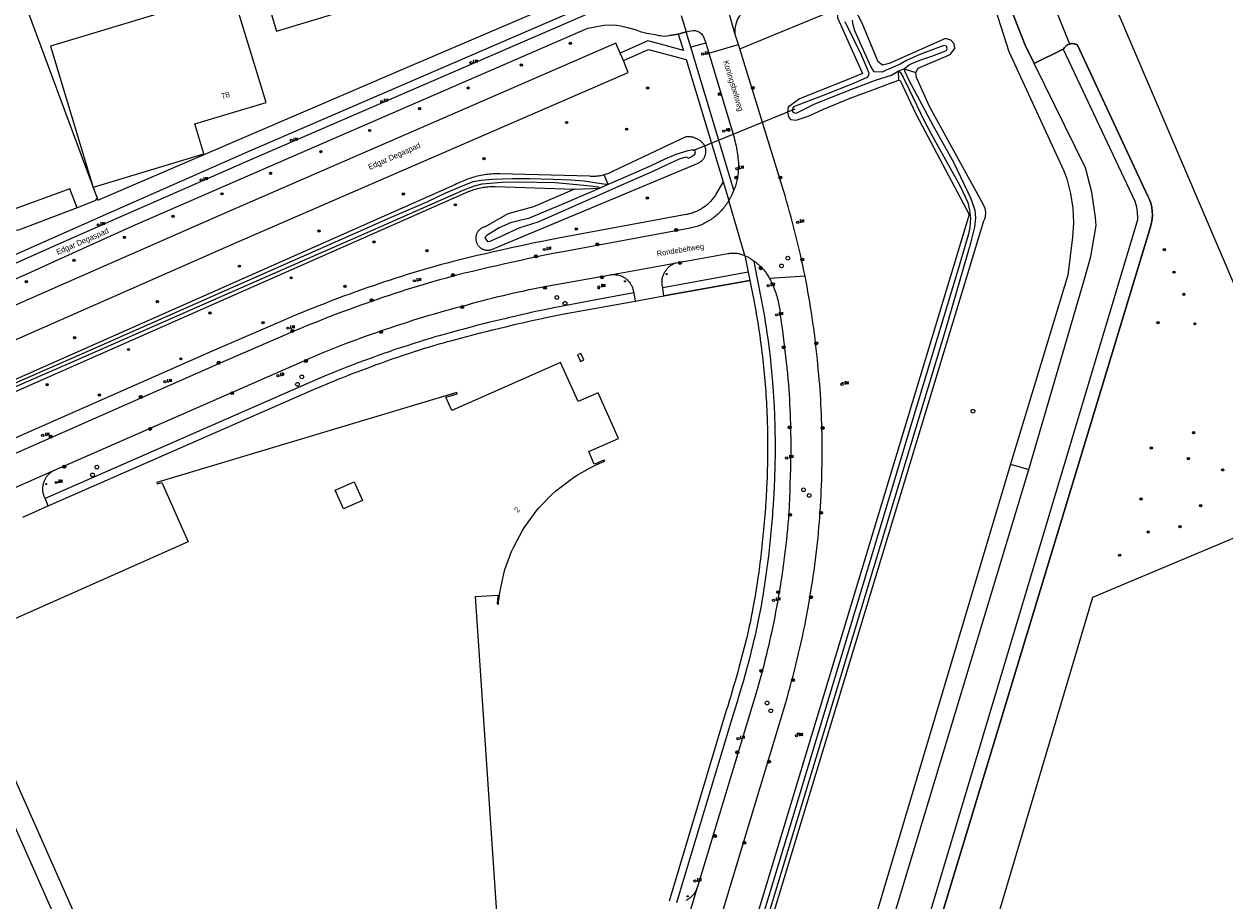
# Model space of a CAD drawing. Header units: metres. Extents: x 138165 to 154469, y 480134 to 494189.
# Tile 625 of 656: x 147363 to 147632, y 486645 to 486841. Entities that reach past the tile are written whole.
import ezdxf

# ---------------------------------------------------------------- set-up
doc = ezdxf.new("R2010")
doc.units = ezdxf.units.M
doc.header["$LTSCALE"] = 0.001
doc.header["$MEASUREMENT"] = 0
for name, color, linetype, lineweight in [('Level 5', 7, 'Continuous', 0), ('TOP-L-duiker', 7, 'Continuous', 0), ('TOP-L-terrein schutting raster hek leuning', 7, 'Continuous', 0), ('TOP-L-topo objecten punt', 7, 'Continuous', 0), ('TOP-L-topo objecten vlak', 7, 'Continuous', 0), ('TOP-T-topo huisnummering naamgeving', 7, 'Continuous', 0)]:
    doc.layers.add(name, color=color, linetype=linetype, lineweight=lineweight)
doc.styles.add('Style-INTL_ISO', font='INTL_ISO.shx')
doc.styles.add('Style-STANDARD', font='STANDARD.shx')

# ---------------------------------------------------------------- blocks, each defined once
blk = doc.blocks.new('24')
at = {"layer": 'TOP-L-topo objecten punt', "color": 7, "linetype": 'Continuous', "lineweight": 0}
for radius in [0.025, 0.0182, 0.0115, 0.005]:
    blk.add_circle((0, 0), radius, dxfattribs=at)
blk = doc.blocks.new('39')
at = {"layer": 'TOP-L-topo objecten punt', "color": 7, "linetype": 'Continuous', "lineweight": 0}
for p, q in [((0.0175, 0.0175), (-0.0175, 0.0175)), ((-0.0175, 0.0175), (-0.0175, -0.0175)), ((0.0175, 0.0175), (0.0175, -0.0175)), ((0.0175, -0.0175), (-0.0175, -0.0175))]:
    blk.add_line(p, q, dxfattribs=at)
blk.add_circle((0, 0), 0.0332, dxfattribs=at)
blk = doc.blocks.new('*U13')
at = {"layer": 'Level 5', "color": 7, "linetype": 'Continuous', "lineweight": 0}
blk.add_circle((0, 0), 0.0415, dxfattribs=at)
blk = doc.blocks.new('150')
at = {"layer": 'Level 5', "color": 7, "linetype": 'Continuous', "lineweight": 0}
blk.add_blockref('*U13', (0, 0), dxfattribs=at)
blk = doc.blocks.new('72')
at = {"layer": 'TOP-L-topo objecten punt', "color": 7, "linetype": 'Continuous', "lineweight": 0}
blk.add_circle((0, 0), 0.025, dxfattribs=at)
at = {"layer": 'TOP-L-topo objecten punt', "color": 7, "linetype": 'Continuous', "lineweight": 0, "style": 'Style-STANDARD'}
blk.add_text('BK', height=0.06, dxfattribs=at).set_placement((0.0483, 0))
blk = doc.blocks.new('121')
at = {"layer": 'TOP-L-topo objecten punt', "color": 7, "linetype": 'Continuous', "lineweight": 0}
blk.add_circle((0, 0), 0.025, dxfattribs=at)
at = {"layer": 'TOP-L-topo objecten punt', "color": 7, "linetype": 'Continuous', "lineweight": 0, "style": 'Style-STANDARD'}
blk.add_text('LD', height=0.06, dxfattribs=at).set_placement((0.0483, 0))
blk = doc.blocks.new('16')
at = {"layer": 'TOP-L-topo objecten punt', "color": 7, "linetype": 'Continuous', "lineweight": 0}
blk.add_circle((0, 0), 0.025, dxfattribs=at)
at = {"layer": 'TOP-L-topo objecten punt', "color": 7, "linetype": 'Continuous', "lineweight": 0, "style": 'Style-STANDARD'}
blk.add_text('LM', height=0.06, dxfattribs=at).set_placement((0.0483, 0))
blk = doc.blocks.new('10')
at = {"layer": 'TOP-L-topo objecten punt', "linetype": 'Continuous', "lineweight": 0}
blk.add_circle((0, 0), 0.0125, dxfattribs=at)
blk = doc.blocks.new('11')
at = {"layer": 'TOP-L-topo objecten punt', "color": 7, "linetype": 'Continuous', "lineweight": 0}
blk.add_circle((0, 0), 0.025, dxfattribs=at)
at = {"layer": 'TOP-L-topo objecten punt', "color": 7, "linetype": 'Continuous', "lineweight": 0, "style": 'Style-STANDARD'}
blk.add_text('AB', height=0.06, dxfattribs=at).set_placement((0.0483, 0))
blk = doc.blocks.new('175')
at = {"layer": 'TOP-L-topo objecten punt', "color": 7, "linetype": 'Continuous', "lineweight": 0}
blk.add_circle((0, 0), 0.025, dxfattribs=at)
at = {"layer": 'TOP-L-topo objecten punt', "color": 7, "linetype": 'Continuous', "lineweight": 0, "style": 'Style-STANDARD'}
blk.add_text('SB', height=0.06, dxfattribs=at).set_placement((0.0483, 0))

msp = doc.modelspace()

# ---------------------------------------------------------------- linework, layer by layer
at = {"layer": 'TOP-L-duiker', "flags": 128}
for points in [[(147593.51, 486845.61), (147597.17, 486836.59)], [(147535.74, 486821.91), (147512.93, 486812.65)]]:
    msp.add_lwpolyline(points, dxfattribs=at)
at = {"layer": 'TOP-L-terrein schutting raster hek leuning', "flags": 128}
for points in [[(147525.67, 486783.64), (147506.47, 486780.18)], [(147368.77, 486733.19), (147428.66, 486759.45), (147429.45, 486759.78), (147430.24, 486760.12), (147431.04, 486760.45), (147431.83, 486760.78), (147432.63, 486761.11), (147433.42, 486761.43), (147435.02, 486762.08), (147435.82, 486762.39), (147436.62, 486762.71), (147437.42, 486763.02), (147438.09, 486763.27), (147438.89, 486763.58), (147439.7, 486763.88), (147441.31, 486764.48), (147442.11, 486764.78), (147442.92, 486765.07), (147443.73, 486765.36), (147444.54, 486765.65), (147445.35, 486765.93), (147446.17, 486766.21), (147446.98, 486766.49), (147447.79, 486766.77), (147448.61, 486767.04), (147449.42, 486767.31), (147450.24, 486767.58), (147451.88, 486768.11), (147452.7, 486768.37), (147453.52, 486768.63), (147454.32, 486768.87), (147456.19, 486769.41), (147457.21, 486769.69), (147458.06, 486769.93), (147459.09, 486770.21), (147459.94, 486770.44), (147460.97, 486770.72), (147462.68, 486771.17), (147463.71, 486771.44), (147465.42, 486771.88), (147467.31, 486772.36), (147468.17, 486772.57), (147469.2, 486772.82), (147470.06, 486773.03), (147471.09, 486773.28), (147472.98, 486773.73), (147474.02, 486773.97), (147474.88, 486774.17), (147476.61, 486774.56), (147477.64, 486774.79), (147478.51, 486774.98), (147480.41, 486775.39), (147482.32, 486775.79), (147484.13, 486776.17), (147500.03, 486778.99)]]:
    msp.add_lwpolyline(points, dxfattribs=at)
at = {"layer": 'TOP-L-topo objecten vlak', "flags": 128}
for points in [[(147375.26, 486799.9), (147373.63, 486804.14), (147361.42, 486799.62), (147347.25, 486838.23), (147334.64, 486872.52), (147319.82, 486913.46), (147316.46, 486922.28), (147290.48, 486992.7), (147274.26, 487037.04), (147257.46, 487080.65), (147250.4, 487082.43)], [(147375.26, 486799.9), (147362.11, 486794.85), (147358.7, 486794.51), (147356.42, 486799.47), (147331.51, 486866.75), (147313.66, 486915.41), (147291.13, 486974.49), (147268.67, 487034.32), (147266.81, 487039.03)], [(147305.67, 487000.01), (147333.83, 486924.59), (147354.06, 486871.03), (147379.71, 486802.01)], [(147776.98, 486830.03), (147745.88, 486903.18), (147607.51, 486844.6), (147638.45, 486772.17), (147776.98, 486830.03)], [(147430.56, 486859.99), (147415.07, 486855.29), (147419.86, 486839.41), (147455.99, 486850.34), (147457.06, 486846.87), (147464.55, 486849.13), (147463.5, 486852.61), (147484.15, 486858.84), (147479.43, 486874.49), (147484.47, 486876.02), (147484.39, 486876.29)], [(147589.28, 486832.13), (147587.24, 486836.29), (147582.35, 486848.89), (147580.21, 486859.31), (147579.79, 486861.36), (147579.17, 486864.39), (147579.27, 486867.09)], [(147504.71, 486855.23), (147505.61, 486852.27), (147413.3, 486812.29), (147382.86, 486798.9), (147357.58, 486787.73)], [(147379.71, 486802.01), (147379.88, 486801.56), (147448.08, 486830.86), (147496.76, 486851.77), (147504.71, 486855.23)], [(147575.99, 486857.31), (147578.06, 486853.77), (147579.36, 486848.16), (147583.63, 486834.86), (147595.91, 486808.15), (147596.54, 486806.34), (147597.38, 486803.11), (147597.88, 486799.81), (147598.03, 486796.48), (147597.87, 486793.33), (147596.82, 486784.77), (147584, 486742.54)], [(147522.43, 486838.66), (147518.46, 486852.68)], [(147378.82, 486804.45), (147379.16, 486804.55), (147403.58, 486811.95), (147401.55, 486818.65), (147417.49, 486823.47), (147409.95, 486848.35), (147369.26, 486836.03), (147377.28, 486809.54), (147378.82, 486804.45)], [(147582.35, 486848.89), (147587.24, 486836.29), (147589.28, 486832.13), (147595.79, 486835.33), (147595.9, 486835.53), (147596.03, 486835.72), (147596.18, 486835.9), (147596.35, 486836.06), (147596.53, 486836.21), (147596.73, 486836.33), (147596.94, 486836.43), (147597.16, 486836.51), (147597.38, 486836.57), (147597.62, 486836.6), (147597.85, 486836.61), (147598.08, 486836.59), (147598.31, 486836.55), (147598.54, 486836.49), (147598.75, 486836.4), (147598.96, 486836.29), (147614.66, 486802.5), (147615.05, 486801.71), (147615.35, 486800.88), (147615.57, 486800.02), (147615.69, 486799.15), (147615.72, 486798.26), (147615.66, 486797.38), (147615.51, 486796.51), (147615.27, 486795.66), (147615.25, 486795.61), (147483.7, 486361.69)], [(147522.43, 486838.66), (147522.38, 486839.89), (147522.64, 486841.03), (147523.03, 486842.18), (147523.36, 486842.7), (147523.68, 486843.25), (147524.2, 486843.78), (147525.08, 486844.27), (147533.06, 486847.58)], [(147359.94, 486786.79), (147369.17, 486790.9), (147383.71, 486797.36), (147413.97, 486810.64), (147492.64, 486844.72)], [(147523.42, 486835.47), (147546.65, 486844.96)], [(147546.65, 486844.96), (147545.32, 486843.78), (147545.32, 486842.37), (147550.88, 486829.91), (147546.73, 486828.19), (147536.78, 486824.27), (147534.28, 486822.4), (147534.1, 486821.3), (147534.3, 486820.2), (147534.77, 486819.61), (147536.05, 486819.51), (147538.98, 486820.48), (147542.15, 486821.91), (147548.12, 486824.38), (147553.18, 486826.24), (147556.92, 486827.7), (147559.01, 486828.43)], [(147562.79, 486830.15), (147563.34, 486831.09), (147570.47, 486834.15), (147571.49, 486835.48), (147571.41, 486836.57), (147570.63, 486837.36), (147569.45, 486837.75), (147556.84, 486832.19), (147555.35, 486831.79), (147554.41, 486832.5), (147550.8, 486841.2), (147549.16, 486844.33), (147547.98, 486844.96), (147546.65, 486844.96)], [(147510.33, 486842.89), (147511.47, 486839.24)], [(147560.19, 486830.96), (147561.38, 486831.97), (147563.72, 486832.87), (147566.38, 486833.8), (147568.56, 486834.62), (147569.63, 486835.04), (147569.82, 486835.49), (147569.67, 486836.02), (147569.17, 486836.2), (147568.44, 486835.96), (147563.72, 486834.19), (147560.73, 486832.85), (147559.29, 486832.01), (147556.2, 486830.67), (147555.29, 486830.23), (147553.52, 486830.27), (147552.71, 486831.51), (147549.15, 486839.49), (147548.76, 486840.81), (147548.64, 486841.87)], [(147356.94, 486781.97), (147359.29, 486783.01), (147364.21, 486785.21), (147370.26, 486787.94), (147387.57, 486795.74), (147426.58, 486812.77), (147489.44, 486840.09), (147491.5, 486840.45), (147493.1, 486840.71), (147494.73, 486840.81), (147495.87, 486840.74), (147496.85, 486840.61), (147498.29, 486840.22), (147500.02, 486839.73), (147501.19, 486839.34), (147502.63, 486838.98), (147504.49, 486838.62), (147505.43, 486838.42), (147505.61, 486838.4), (147506.64, 486838.29), (147507.69, 486838.39)], [(147507.69, 486838.39), (147509.68, 486838.72), (147511.47, 486839.24)], [(147511.47, 486839.24), (147509.68, 486838.72)], [(147511.47, 486839.24), (147512.02, 486839.42), (147512.52, 486839.5), (147512.98, 486839.56), (147513.43, 486839.53), (147513.9, 486839.4), (147514.44, 486839.17), (147514.84, 486838.81), (147515.2, 486838.39), (147515.46, 486837.74), (147515.83, 486836.71)], [(147512.49, 486835.83), (147511.47, 486839.24)], [(147546.93, 486841.58), (147549.1, 486837.14), (147550.55, 486834.09), (147552.28, 486830.04), (147552.23, 486829.45), (147551.87, 486829.03), (147548.88, 486827.72), (147542.11, 486824.99), (147535.42, 486822.49), (147535.24, 486821.96), (147535.26, 486821.37), (147535.65, 486821.13), (147536.08, 486821.08), (147540.04, 486823.07), (147543.92, 486824.62), (147548.9, 486826.59), (147553.78, 486828.41), (147557.39, 486829.53), (147558.93, 486830.55)], [(147496.69, 486834.47), (147495.71, 486836.69), (147408.14, 486798.6), (147372.16, 486782.79), (147358.93, 486776.98)], [(147483.7, 486361.69), (147615.25, 486795.61), (147615.27, 486795.66), (147615.51, 486796.51), (147615.66, 486797.38), (147615.72, 486798.26), (147615.69, 486799.15), (147615.57, 486800.02), (147615.35, 486800.88), (147615.05, 486801.71), (147614.66, 486802.5), (147598.96, 486836.29), (147598.75, 486836.4), (147598.54, 486836.49), (147598.31, 486836.55), (147598.08, 486836.59), (147597.85, 486836.61), (147597.62, 486836.6), (147597.38, 486836.57), (147597.16, 486836.51), (147596.94, 486836.43), (147596.73, 486836.33), (147596.53, 486836.21), (147596.35, 486836.06), (147596.18, 486835.9), (147596.03, 486835.72), (147595.9, 486835.53), (147595.79, 486835.33)], [(147509.68, 486838.72), (147509.82, 486838.28), (147510.82, 486835.09), (147505.67, 486836.47), (147502.89, 486837.21), (147496.69, 486834.47)], [(147509.68, 486838.72), (147507.69, 486838.39)], [(147515.83, 486836.71), (147512.49, 486835.83)], [(147515.83, 486836.71), (147516.51, 486834.44)], [(147516.51, 486834.44), (147523.12, 486836.43)], [(147523.12, 486836.43), (147522.43, 486838.66)], [(147523.42, 486835.47), (147523.12, 486836.43)], [(147595.79, 486835.33), (147611.79, 486801.33), (147612.12, 486800.11), (147612.32, 486798.85), (147612.39, 486797.59), (147612.38, 486797.19), (147478.61, 486350.57), (147480.21, 486350.2)], [(147497.43, 486832.85), (147496.69, 486834.47)], [(147497.43, 486832.85), (147503.05, 486835.32), (147511.46, 486833.08), (147519.73, 486805.68)], [(147522.11, 486803.83), (147512.49, 486835.83)], [(147516.51, 486834.44), (147522.17, 486815.58), (147522.29, 486815.11), (147522.39, 486814.65), (147522.49, 486814.19), (147522.59, 486813.72), (147522.68, 486813.26), (147522.76, 486812.79), (147522.83, 486812.32), (147522.9, 486811.85), (147522.97, 486811.38), (147523.02, 486810.91), (147523.07, 486810.43), (147523.12, 486809.96), (147523.15, 486809.49), (147523.15, 486809.17), (147523.15, 486808.85), (147523.13, 486808.52), (147523.11, 486808.2), (147523.09, 486807.88), (147523.05, 486807.56), (147523.01, 486807.24), (147522.96, 486806.93), (147522.91, 486806.61), (147522.85, 486806.29), (147522.78, 486805.98), (147522.7, 486805.67), (147522.62, 486805.35), (147522.53, 486805.04), (147522.44, 486804.74), (147522.33, 486804.43), (147522.23, 486804.13), (147522.11, 486803.83)], [(147538.02, 486784.57), (147537.78, 486785.78), (147537.52, 486786.99), (147537.26, 486788.2), (147536.99, 486789.4), (147536.71, 486790.61), (147536.43, 486791.81), (147536.14, 486793.01), (147535.84, 486794.21), (147535.54, 486795.4), (147535.23, 486796.6), (147534.9, 486797.79), (147534.58, 486798.98), (147534.24, 486800.17), (147533.9, 486801.36), (147533.55, 486802.54), (147533.2, 486803.72), (147532.83, 486804.91), (147523.42, 486835.47)], [(147595.79, 486835.33), (147589.28, 486832.13)], [(147317.64, 486751.07), (147324.95, 486754.31), (147411.01, 486792.18), (147498.5, 486830.18), (147497.43, 486832.85)], [(147493.69, 486522.37), (147549.55, 486706.6), (147569.47, 486772.41), (147575.21, 486792.27), (147576.01, 486795.52), (147576.24, 486797.61), (147576.07, 486799.29), (147575.15, 486801.88), (147571.29, 486810.02), (147566.77, 486818.11), (147561.27, 486828.51), (147560.4, 486830.29), (147560.19, 486830.96)], [(147558.93, 486830.55), (147560.19, 486830.96)], [(147560.19, 486830.96), (147562.79, 486830.15)], [(147588.08, 486741.35), (147600.48, 486783.72), (147601.92, 486789.01), (147603.12, 486795.93), (147602.98, 486797.71), (147602.15, 486803.34), (147600.73, 486808.84), (147589.28, 486832.13)], [(147401.92, 486216.66), (147578.02, 486796.94), (147578.09, 486797.08), (147578.24, 486797.43), (147578.35, 486797.79), (147578.42, 486798.16), (147578.46, 486798.53), (147578.45, 486798.91), (147578.41, 486799.28), (147578.32, 486799.65), (147578.2, 486800.01), (147578.04, 486800.35), (147577.85, 486800.67), (147565.83, 486822.51), (147562.95, 486829.05), (147562.79, 486830.15)], [(147559.01, 486828.43), (147559.27, 486828.35), (147562.78, 486820.9), (147574.73, 486798.34), (147460.07, 486419.42)], [(147558.93, 486830.55), (147559.28, 486830.24), (147560, 486829.12), (147561.21, 486826.47), (147564.74, 486819.21), (147567.23, 486814.65), (147572.61, 486804.87), (147574.44, 486801.04), (147574.81, 486799.34), (147575.02, 486797.53), (147574.89, 486795.5), (147574.52, 486793.77), (147572.25, 486786.17), (147561.93, 486751.88), (147554.34, 486726.62), (147535.99, 486665.86), (147521.13, 486616.93)], [(147559.01, 486828.43), (147558.93, 486830.55)], [(147486.5, 486804.04), (147477.31, 486800.12), (147471.55, 486798.54), (147466.5, 486795.63), (147466.36, 486795.6), (147466.23, 486795.56), (147466.09, 486795.51), (147465.96, 486795.46), (147465.83, 486795.39), (147465.7, 486795.32), (147465.58, 486795.25), (147465.46, 486795.16), (147465.35, 486795.08), (147465.24, 486794.98), (147465.14, 486794.88), (147465.04, 486794.77), (147464.95, 486794.66), (147464.87, 486794.55), (147464.79, 486794.43), (147464.72, 486794.3), (147464.65, 486794.17), (147464.59, 486794.04), (147464.54, 486793.91), (147464.5, 486793.77), (147464.46, 486793.63), (147464.43, 486793.49), (147464.41, 486793.35), (147464.4, 486793.21), (147464.4, 486793.06), (147464.4, 486792.92), (147464.41, 486792.78), (147464.43, 486792.64), (147464.45, 486792.49), (147464.48, 486792.35), (147464.53, 486792.22), (147464.58, 486792.08), (147464.63, 486791.95), (147464.69, 486791.82), (147464.76, 486791.69), (147464.84, 486791.57), (147464.92, 486791.46), (147465.01, 486791.34), (147465.11, 486791.23), (147465.2, 486791.13), (147465.31, 486791.03), (147465.42, 486790.94), (147465.54, 486790.86), (147465.66, 486790.78), (147465.78, 486790.71), (147465.91, 486790.64), (147466.04, 486790.59), (147466.18, 486790.54), (147466.31, 486790.49), (147466.45, 486790.46), (147466.59, 486790.43), (147466.74, 486790.41), (147466.88, 486790.4), (147467.02, 486790.39), (147467.17, 486790.39), (147467.31, 486790.4), (147467.45, 486790.42), (147467.59, 486790.45), (147467.73, 486790.48), (147514.11, 486809.88), (147514.25, 486809.94), (147514.38, 486810.01), (147514.51, 486810.08), (147514.63, 486810.16), (147514.75, 486810.25), (147514.86, 486810.34), (147514.97, 486810.44), (147515.08, 486810.55), (147515.18, 486810.66), (147515.27, 486810.77), (147515.36, 486810.89), (147515.44, 486811.02), (147515.51, 486811.15), (147515.58, 486811.28), (147515.64, 486811.41), (147515.69, 486811.55), (147515.74, 486811.69), (147515.77, 486811.84), (147515.8, 486811.98), (147515.83, 486812.12), (147515.84, 486812.27), (147515.85, 486812.42), (147515.85, 486812.57), (147515.85, 486812.72), (147515.83, 486812.86), (147515.81, 486813.01), (147515.78, 486813.15), (147515.74, 486813.3), (147515.69, 486813.44), (147515.64, 486813.58), (147515.58, 486813.71), (147515.52, 486813.84), (147515.44, 486813.97), (147515.34, 486814.11), (147515.22, 486814.25), (147515.11, 486814.39), (147514.98, 486814.52), (147514.85, 486814.64), (147514.72, 486814.76), (147514.58, 486814.87), (147514.44, 486814.98), (147514.29, 486815.08), (147514.14, 486815.17), (147513.98, 486815.26), (147513.82, 486815.34), (147513.66, 486815.41), (147513.49, 486815.48), (147513.33, 486815.54), (147513.15, 486815.6), (147512.98, 486815.64), (147512.81, 486815.68), (147512.63, 486815.71), (147512.45, 486815.74), (147512.28, 486815.76), (147512.1, 486815.77), (147511.92, 486815.77), (147511.74, 486815.76), (147511.56, 486815.75), (147511.39, 486815.73), (147494.94, 486807.99), (147494.72, 486807.87), (147494.5, 486807.76), (147494.28, 486807.65), (147494.05, 486807.55), (147493.82, 486807.46), (147493.58, 486807.38), (147493.35, 486807.3), (147493.11, 486807.22)], [(147492.11, 486804.25), (147490.83, 486803.64), (147487.85, 486802.38), (147483.51, 486800.54), (147480.08, 486799.12), (147476.18, 486797.51), (147474.57, 486797.09), (147472.17, 486796.51), (147469.61, 486795.39), (147466.85, 486793.69), (147466.44, 486793.25), (147466.63, 486792.83), (147466.99, 486792.36), (147467.63, 486792.44), (147468.94, 486793), (147470.61, 486793.78), (147474.07, 486795.36), (147478.33, 486796.76), (147482.09, 486798.37), (147493.52, 486803.45), (147497.03, 486805.02), (147504.1, 486808.09), (147507.07, 486809.48), (147509.97, 486810.84), (147511.44, 486811.31), (147511.96, 486811.01), (147512.71, 486811.35), (147513.36, 486811.9), (147513.52, 486812.36), (147513.38, 486812.8), (147512.9, 486812.86), (147511.85, 486812.62), (147509.13, 486811.77), (147506.7, 486810.73), (147503.21, 486809.1), (147497.97, 486806.81), (147494.01, 486805.06)], [(147493.11, 486807.22), (147492.87, 486807.16), (147492.62, 486807.1), (147492.38, 486807.05), (147492.14, 486807.01), (147491.89, 486806.97), (147491.64, 486806.94), (147491.39, 486806.92), (147491.14, 486806.9), (147490.9, 486806.9), (147490.65, 486806.89), (147490.4, 486806.9), (147490.15, 486806.91), (147489.9, 486806.93), (147469.8, 486807.48), (147469.41, 486807.48), (147469.02, 486807.47), (147468.63, 486807.46), (147468.25, 486807.44), (147467.86, 486807.41), (147467.47, 486807.38), (147467.09, 486807.34), (147466.7, 486807.29), (147466.32, 486807.23), (147465.94, 486807.17), (147465.56, 486807.09), (147465.18, 486807.02), (147464.8, 486806.93), (147464.42, 486806.84), (147464.05, 486806.74), (147463.68, 486806.64), (147463.3, 486806.53), (147462.94, 486806.41), (147462.57, 486806.28), (147462.21, 486806.15), (147461.85, 486806.01), (147461.49, 486805.86), (147461.13, 486805.71), (147460.78, 486805.55), (147460.43, 486805.38), (147460.08, 486805.21), (147459.74, 486805.03), (147339.35, 486751.71)], [(147494.01, 486805.06), (147493.11, 486807.22)], [(147519.73, 486805.68), (147518.11, 486802.9), (147517.98, 486802.7), (147517.85, 486802.5), (147517.71, 486802.3), (147517.58, 486802.11), (147517.43, 486801.93), (147517.29, 486801.74), (147517.13, 486801.56), (147516.98, 486801.38), (147516.81, 486801.21), (147516.65, 486801.04), (147516.48, 486800.88), (147516.3, 486800.72), (147516.12, 486800.56), (147515.94, 486800.41), (147515.76, 486800.26), (147515.57, 486800.11), (147515.38, 486799.98), (147515.18, 486799.85), (147514.98, 486799.71), (147514.78, 486799.59), (147514.58, 486799.47), (147514.36, 486799.36), (147514.15, 486799.25), (147513.95, 486799.15), (147513.73, 486799.05), (147513.51, 486798.96), (147513.29, 486798.87), (147513.07, 486798.79), (147512.84, 486798.71), (147512.61, 486798.64), (147512.39, 486798.58), (147512.16, 486798.52), (147511.92, 486798.46), (147511.7, 486798.41), (147511.42, 486798.37), (147482.89, 486793.1), (147481.06, 486792.74), (147479.24, 486792.37), (147477.42, 486792), (147475.6, 486791.62), (147473.79, 486791.23), (147471.98, 486790.83), (147470.17, 486790.43), (147468.36, 486790.02), (147466.55, 486789.6), (147464.74, 486789.18), (147462.94, 486788.74), (147461.13, 486788.31), (147459.31, 486787.85), (147458.01, 486787.51), (147456.72, 486787.16), (147455.44, 486786.8), (147454.17, 486786.44), (147452.89, 486786.07), (147451.61, 486785.69), (147450.34, 486785.31), (147449.07, 486784.92), (147447.8, 486784.52), (147446.54, 486784.12), (147445.27, 486783.71), (147444.01, 486783.29), (147442.75, 486782.87), (147441.49, 486782.44), (147440.24, 486782.01), (147438.99, 486781.57), (147437.6, 486781.07), (147436.22, 486780.57), (147434.83, 486780.07), (147433.45, 486779.55), (147432.07, 486779.03), (147430.7, 486778.5), (147429.32, 486777.97), (147427.95, 486777.42), (147426.58, 486776.88), (147425.22, 486776.32), (147423.86, 486775.76), (147422.5, 486775.19), (147421.14, 486774.61), (147405.43, 486767.8), (147345.07, 486741.2)], [(147494.01, 486805.06), (147493.58, 486805.11), (147491.48, 486805.4), (147488.67, 486805.83), (147485.63, 486806.07), (147481.67, 486806.17), (147476.44, 486806.33), (147472.59, 486806.32), (147468.1, 486806.2), (147465.62, 486805.97), (147463.72, 486805.65), (147461.32, 486804.71), (147457.66, 486803.16), (147453.58, 486801.22), (147444.72, 486797.4), (147439.22, 486794.95), (147408.13, 486781.24), (147379.92, 486768.76), (147347.21, 486754.45)], [(147348.43, 486754.19), (147373.7, 486765.2), (147392.01, 486773.26), (147409.45, 486780.9), (147437.58, 486793.2), (147456.54, 486801.56), (147461.57, 486803.85), (147464.13, 486804.78), (147465.83, 486805.2), (147470.28, 486805.59), (147474.03, 486805.66), (147482.18, 486805.56), (147485.41, 486805.27), (147490.03, 486804.82), (147491.79, 486804.57), (147492.11, 486804.25)], [(147349.23, 486753.43), (147462.74, 486803.5), (147463.04, 486803.62), (147463.34, 486803.74), (147463.64, 486803.85), (147463.95, 486803.95), (147464.26, 486804.05), (147464.57, 486804.14), (147464.88, 486804.22), (147465.19, 486804.29), (147465.51, 486804.36), (147465.83, 486804.42), (147466.15, 486804.47), (147466.47, 486804.52), (147466.79, 486804.56), (147467.11, 486804.59), (147467.43, 486804.61), (147467.76, 486804.63), (147468.08, 486804.64), (147468.4, 486804.64), (147468.73, 486804.64), (147486.5, 486804.04)], [(147486.5, 486804.04), (147492.11, 486804.25)], [(147494.01, 486805.06), (147492.11, 486804.25)], [(147519.73, 486805.68), (147520.99, 486801.53)], [(147520.99, 486801.53), (147520.83, 486801.26), (147520.66, 486800.99), (147520.49, 486800.73), (147520.31, 486800.47), (147520.12, 486800.21), (147519.93, 486799.96), (147519.74, 486799.72), (147519.53, 486799.48), (147519.32, 486799.24), (147519.11, 486799.01), (147518.89, 486798.79), (147518.66, 486798.57), (147518.43, 486798.35), (147518.19, 486798.15), (147517.95, 486797.94), (147517.7, 486797.75), (147517.45, 486797.56), (147517.2, 486797.37), (147516.94, 486797.2), (147516.67, 486797.03), (147516.4, 486796.86), (147516.13, 486796.7), (147515.86, 486796.55), (147515.58, 486796.41), (147515.29, 486796.27), (147515, 486796.14), (147514.71, 486796.02), (147514.42, 486795.9), (147514.12, 486795.79), (147513.83, 486795.69), (147513.53, 486795.6), (147513.22, 486795.51), (147512.92, 486795.43), (147512.61, 486795.36), (147512.3, 486795.3), (147511.99, 486795.24), (147483.49, 486789.98), (147481.68, 486789.62), (147479.87, 486789.26), (147478.07, 486788.89), (147476.26, 486788.51), (147474.46, 486788.12), (147472.66, 486787.73), (147470.86, 486787.33), (147469.07, 486786.92), (147467.27, 486786.51), (147465.48, 486786.09), (147463.68, 486785.66), (147461.89, 486785.22), (147460.1, 486784.78), (147458.83, 486784.44), (147457.57, 486784.09), (147456.3, 486783.74), (147455.04, 486783.38), (147453.78, 486783.02), (147452.52, 486782.65), (147451.27, 486782.27), (147450.01, 486781.88), (147448.76, 486781.49), (147447.51, 486781.09), (147446.26, 486780.69), (147445.01, 486780.28), (147443.77, 486779.86), (147442.53, 486779.44), (147441.29, 486779.01), (147440.05, 486778.57), (147438.67, 486778.08), (147437.3, 486777.59), (147435.93, 486777.08), (147434.57, 486776.58), (147433.2, 486776.06), (147431.84, 486775.54), (147430.48, 486775.01), (147429.13, 486774.47), (147427.77, 486773.93), (147426.42, 486773.38), (147425.08, 486772.83), (147423.73, 486772.26), (147422.39, 486771.69), (147406.71, 486764.89), (147346.36, 486738.29)], [(147379.71, 486802.01), (147379.2, 486801.41), (147375.26, 486799.9)], [(147522.11, 486803.83), (147521.97, 486803.49), (147521.82, 486803.16), (147521.67, 486802.83), (147521.5, 486802.5), (147521.34, 486802.17), (147521.17, 486801.85), (147520.99, 486801.53)], [(147524.58, 486789.18), (147520.99, 486801.53)], [(147509.3, 486787.59), (147520.77, 486789.65), (147520.99, 486789.68), (147521.22, 486789.71), (147521.44, 486789.73), (147521.67, 486789.74), (147521.9, 486789.75), (147522.12, 486789.74), (147522.35, 486789.74), (147522.57, 486789.72), (147522.8, 486789.7), (147523.02, 486789.67), (147523.25, 486789.63), (147523.47, 486789.59), (147523.7, 486789.52), (147523.92, 486789.45), (147524.14, 486789.36), (147524.36, 486789.28), (147524.58, 486789.18)], [(147509.39, 486644.45), (147521.74, 486685.61), (147522.52, 486688.26), (147522.75, 486688.95), (147522.97, 486689.64), (147523.18, 486690.33), (147523.61, 486691.71), (147523.85, 486692.52), (147524.05, 486693.22), (147524.26, 486693.91), (147524.65, 486695.3), (147525.04, 486696.7), (147525.25, 486697.51), (147525.44, 486698.21), (147525.62, 486698.91), (147525.8, 486699.61), (147525.98, 486700.32), (147526.15, 486701.02), (147526.35, 486701.84), (147526.52, 486702.54), (147526.68, 486703.25), (147526.84, 486703.95), (147527, 486704.66), (147527.16, 486705.37), (147527.31, 486706.07), (147527.46, 486706.78), (147527.64, 486707.61), (147527.78, 486708.32), (147527.92, 486709.03), (147528.06, 486709.74), (147528.2, 486710.45), (147528.34, 486711.22), (147528.45, 486711.88), (147528.58, 486712.67), (147528.71, 486713.47), (147528.84, 486714.26), (147528.96, 486715.06), (147529.19, 486716.65), (147529.29, 486717.31), (147529.4, 486718.11), (147529.51, 486718.91), (147529.7, 486720.37), (147529.9, 486721.97), (147530.07, 486723.43), (147530.23, 486724.9), (147530.31, 486725.7), (147530.39, 486726.5), (147530.47, 486727.3), (147530.55, 486728.1), (147530.61, 486728.77), (147530.75, 486730.38), (147530.81, 486731.18), (147530.86, 486731.85), (147530.98, 486733.45), (147531.07, 486734.93), (147531.12, 486735.69), (147531.16, 486736.43), (147531.19, 486737.17), (147531.23, 486738.03), (147531.26, 486738.77), (147531.29, 486739.52), (147531.31, 486740.26), (147531.33, 486741), (147531.37, 486742.48), (147531.38, 486743.22), (147531.39, 486743.96), (147531.39, 486744.7), (147531.4, 486745.45), (147531.4, 486746.19), (147531.4, 486746.93), (147531.39, 486747.67), (147531.39, 486748.41), (147531.38, 486749.15), (147531.36, 486750.02), (147531.32, 486751.5), (147531.27, 486752.98), (147531.25, 486753.72), (147531.18, 486755.2), (147531.11, 486756.68), (147531.06, 486757.42), (147530.97, 486758.9), (147530.91, 486759.72), (147530.82, 486760.9), (147530.76, 486761.6), (147530.71, 486762.19), (147530.6, 486763.37), (147530.55, 486763.96), (147530.47, 486764.66), (147530.35, 486765.84), (147530.27, 486766.54), (147530.2, 486767.13), (147530.06, 486768.3), (147529.91, 486769.47), (147529.76, 486770.64), (147529.59, 486771.81), (147529.49, 486772.51), (147529.4, 486773.1), (147529.22, 486774.26), (147529.01, 486775.55), (147528.81, 486776.71), (147528.6, 486777.87), (147528.39, 486779.05), (147527.27, 486784.76), (147526.66, 486787.97)], [(147524.58, 486789.18), (147525.33, 486785.46)], [(147524.58, 486789.18), (147524.79, 486789.09), (147524.99, 486788.99), (147525.2, 486788.88), (147525.4, 486788.77), (147525.6, 486788.65), (147525.81, 486788.52), (147526.03, 486788.39), (147526.24, 486788.25), (147526.45, 486788.11), (147526.66, 486787.97)], [(147526.66, 486787.97), (147526.89, 486787.79), (147527.12, 486787.61), (147527.35, 486787.43), (147527.57, 486787.24), (147527.78, 486787.04), (147527.99, 486786.84), (147528.2, 486786.64), (147528.4, 486786.42), (147528.6, 486786.21), (147528.79, 486785.99), (147528.97, 486785.76), (147529.15, 486785.53), (147529.32, 486785.3), (147529.49, 486785.06), (147529.65, 486784.82), (147529.81, 486784.57), (147529.96, 486784.32), (147530.1, 486784.07)], [(147494.51, 486784.89), (147509.3, 486787.59)], [(147506.21, 486781.97), (147506.14, 486782.31), (147506.11, 486782.49), (147506.08, 486782.68), (147506.06, 486782.86), (147506.05, 486783.05), (147506.04, 486783.24), (147506.05, 486783.43), (147506.06, 486783.61), (147506.08, 486783.8), (147506.11, 486783.99), (147506.14, 486784.17), (147506.18, 486784.35), (147506.23, 486784.53), (147506.29, 486784.71), (147506.36, 486784.89), (147506.43, 486785.06), (147506.51, 486785.23), (147506.6, 486785.4), (147506.69, 486785.57), (147506.79, 486785.72), (147506.89, 486785.88), (147507.01, 486786.03), (147507.12, 486786.18), (147507.25, 486786.32), (147507.38, 486786.45), (147507.52, 486786.58), (147507.66, 486786.71), (147507.8, 486786.83), (147507.95, 486786.94), (147508.11, 486787.04), (147508.27, 486787.14), (147508.43, 486787.24), (147508.6, 486787.32), (147508.77, 486787.4), (147508.94, 486787.47), (147509.12, 486787.54), (147509.3, 486787.59)], [(147525.33, 486785.46), (147506.21, 486781.97)], [(147525.33, 486785.46), (147525.67, 486783.64)], [(147370.15, 486741.17), (147426.14, 486765.73), (147427.26, 486766.22), (147428.38, 486766.7), (147429.5, 486767.17), (147430.62, 486767.63), (147431.75, 486768.09), (147432.88, 486768.54), (147434.01, 486768.99), (147435.14, 486769.43), (147436.28, 486769.86), (147437.42, 486770.29), (147438.56, 486770.71), (147439.7, 486771.12), (147440.85, 486771.53), (147441.99, 486771.93), (147443.14, 486772.33), (147444.3, 486772.72), (147445.5, 486773.13), (147446.7, 486773.53), (147447.91, 486773.93), (147449.11, 486774.32), (147450.32, 486774.71), (147451.53, 486775.09), (147452.75, 486775.46), (147453.96, 486775.82), (147455.18, 486776.18), (147456.4, 486776.53), (147457.62, 486776.88), (147458.85, 486777.22), (147460.07, 486777.55), (147461.3, 486777.88), (147462.52, 486778.2), (147463.67, 486778.52), (147464.81, 486778.83), (147465.96, 486779.13), (147467.11, 486779.43), (147468.26, 486779.72), (147469.41, 486780.01), (147470.56, 486780.29), (147471.72, 486780.56), (147472.87, 486780.82), (147474.03, 486781.08), (147475.19, 486781.33), (147476.35, 486781.58), (147477.52, 486781.81), (147478.68, 486782.04), (147479.84, 486782.27), (147481.01, 486782.48), (147494.51, 486784.89)], [(147494.51, 486784.89), (147494.69, 486784.92), (147494.87, 486784.94), (147495.06, 486784.95), (147495.25, 486784.95), (147495.43, 486784.95), (147495.62, 486784.93), (147495.8, 486784.91), (147495.99, 486784.89), (147496.17, 486784.85), (147496.35, 486784.81), (147496.53, 486784.76), (147496.7, 486784.7), (147496.88, 486784.64), (147497.05, 486784.56), (147497.22, 486784.48), (147497.38, 486784.4), (147497.55, 486784.31), (147497.7, 486784.21), (147497.86, 486784.1), (147498, 486783.99), (147498.15, 486783.87), (147498.29, 486783.75), (147498.42, 486783.62), (147498.55, 486783.48), (147498.67, 486783.34), (147498.78, 486783.2), (147498.89, 486783.05), (147499, 486782.89), (147499.09, 486782.73), (147499.18, 486782.57), (147499.27, 486782.4), (147499.35, 486782.23), (147499.41, 486782.06), (147499.48, 486781.89), (147499.53, 486781.71), (147499.58, 486781.53), (147499.62, 486781.35), (147499.65, 486781.16), (147499.73, 486780.84)], [(147506.47, 486780.18), (147525.67, 486783.64)], [(147525.67, 486783.64), (147526.57, 486779.22), (147526.72, 486778.41), (147526.87, 486777.59), (147526.99, 486776.9), (147527.13, 486776.09), (147527.25, 486775.39), (147527.39, 486774.58), (147527.52, 486773.76), (147527.64, 486772.95), (147527.77, 486772.13), (147527.89, 486771.32), (147528, 486770.5), (147528.1, 486769.8), (147528.21, 486768.98), (147528.31, 486768.16), (147528.4, 486767.46), (147528.49, 486766.65), (147528.59, 486765.83), (147528.68, 486765.01), (147528.75, 486764.3), (147528.83, 486763.48), (147528.9, 486762.78), (147528.98, 486761.96), (147529.05, 486761.14), (147529.11, 486760.32), (147529.18, 486759.49), (147529.23, 486758.79), (147529.28, 486757.97), (147529.33, 486757.14), (147529.38, 486756.32), (147529.43, 486755.5), (147529.47, 486754.67), (147529.5, 486753.94), (147529.53, 486753.09), (147529.56, 486752.36), (147529.58, 486751.62), (147529.6, 486750.77), (147529.62, 486750.04), (147529.63, 486749.3), (147529.64, 486748.57), (147529.65, 486747.72), (147529.65, 486746.98), (147529.65, 486746.13), (147529.65, 486745.4), (147529.64, 486744.54), (147529.64, 486743.81), (147529.62, 486742.95), (147529.61, 486742.22), (147529.58, 486741.37), (147529.56, 486740.64), (147529.54, 486739.78), (147529.47, 486738.19), (147529.43, 486737.34), (147529.4, 486736.61), (147529.35, 486735.76), (147529.31, 486735.02), (147529.25, 486734.17), (147529.2, 486733.44), (147529.15, 486732.71), (147529.09, 486731.86), (147529.02, 486731), (147528.95, 486730.27), (147528.89, 486729.54), (147528.82, 486728.74), (147528.74, 486727.9), (147528.68, 486727.17), (147528.61, 486726.45), (147528.47, 486725.01), (147528.38, 486724.16), (147528.3, 486723.44), (147528.22, 486722.72), (147528.14, 486722), (147528.05, 486721.28), (147527.95, 486720.44), (147527.85, 486719.72), (147527.76, 486719), (147527.66, 486718.28), (147527.55, 486717.56), (147527.43, 486716.72), (147527.3, 486715.89), (147527.19, 486715.17), (147527.08, 486714.45), (147526.96, 486713.74), (147526.84, 486713.02), (147526.72, 486712.31), (147526.57, 486711.47), (147526.44, 486710.76), (147526.31, 486710.04), (147526.17, 486709.33), (147526.01, 486708.5), (147525.87, 486707.79), (147525.73, 486707.08), (147525.56, 486706.25), (147525.41, 486705.54), (147525.24, 486704.75), (147525, 486703.76), (147524.72, 486702.63), (147524.43, 486701.51), (147524.14, 486700.38), (147523.85, 486699.26), (147523.55, 486698.13), (147523.25, 486697.01), (147522.98, 486696.03), (147522.67, 486694.91), (147522.39, 486693.94), (147522.06, 486692.82), (147521.74, 486691.71), (147521.4, 486690.59), (147521.07, 486689.48), (147520.73, 486688.37), (147520.41, 486687.38), (147507.62, 486644.77)], [(147508.95, 486607.24), (147533.31, 486687.73), (147533.67, 486688.96), (147534.02, 486690.2), (147534.36, 486691.43), (147534.7, 486692.67), (147535.03, 486693.91), (147535.36, 486695.15), (147535.68, 486696.39), (147535.99, 486697.63), (147536.29, 486698.88), (147536.59, 486700.13), (147536.88, 486701.38), (147537.17, 486702.63), (147537.44, 486703.88), (147537.71, 486705.13), (147537.96, 486706.36), (147538.2, 486707.59), (147538.43, 486708.82), (147538.65, 486710.04), (147538.87, 486711.28), (147539.08, 486712.51), (147539.28, 486713.74), (147539.48, 486714.98), (147539.67, 486716.21), (147539.86, 486717.45), (147540.04, 486718.69), (147540.21, 486719.92), (147540.37, 486721.16), (147540.53, 486722.41), (147540.68, 486723.65), (147540.83, 486724.89), (147540.94, 486726.06), (147541.05, 486727.23), (147541.15, 486728.4), (147541.25, 486729.57), (147541.34, 486730.75), (147541.42, 486731.92), (147541.49, 486733.09), (147541.56, 486734.27), (147541.62, 486735.44), (147541.67, 486736.62), (147541.72, 486737.79), (147541.76, 486738.97), (147541.79, 486740.15), (147541.82, 486741.32), (147541.84, 486742.5), (147541.85, 486743.68), (147541.86, 486744.85), (147541.86, 486745.96), (147541.86, 486747.07), (147541.85, 486748.18), (147541.83, 486749.29), (147541.81, 486750.4), (147541.78, 486751.51), (147541.74, 486752.62), (147541.7, 486753.73), (147541.65, 486754.84), (147541.59, 486755.95), (147541.53, 486757.06), (147541.46, 486758.16), (147541.38, 486759.27), (147541.3, 486760.38), (147541.2, 486761.48), (147541.11, 486762.59), (147541, 486763.7), (147540.89, 486764.8), (147540.78, 486765.97), (147540.66, 486767.14), (147540.54, 486768.31), (147540.4, 486769.48), (147540.26, 486770.65), (147540.12, 486771.81), (147539.96, 486772.98), (147539.8, 486774.14), (147539.63, 486775.31), (147539.45, 486776.47), (147539.27, 486777.63), (147539.08, 486778.79), (147538.88, 486779.95), (147538.68, 486781.11), (147538.47, 486782.27), (147538.25, 486783.42), (147538.02, 486784.57)], [(147530.1, 486784.07), (147530.28, 486783.72), (147530.46, 486783.37), (147530.62, 486783.01), (147530.78, 486782.66), (147530.94, 486782.29), (147531.08, 486781.93), (147531.22, 486781.56), (147531.36, 486781.2), (147531.48, 486780.82), (147531.6, 486780.45), (147531.71, 486780.07), (147531.82, 486779.7), (147531.92, 486779.32), (147532.01, 486778.93), (147532.1, 486778.55), (147532.17, 486778.17), (147532.24, 486777.78), (147532.3, 486777.39), (147532.36, 486777.01), (147532.41, 486776.62), (147532.45, 486776.23), (147532.48, 486775.84), (147532.51, 486775.44), (147532.7, 486774.18), (147532.88, 486772.92), (147533.05, 486771.65), (147533.22, 486770.39), (147533.38, 486769.12), (147533.54, 486767.85), (147533.68, 486766.59), (147533.83, 486765.32), (147533.96, 486764.05), (147534.09, 486762.78), (147534.21, 486761.51), (147534.3, 486760.4), (147534.38, 486759.29), (147534.46, 486758.19), (147534.52, 486757.08), (147534.59, 486755.97), (147534.64, 486754.86), (147534.69, 486753.75), (147534.73, 486752.64), (147534.76, 486751.53), (147534.79, 486750.42), (147534.81, 486749.31), (147534.83, 486748.2), (147534.83, 486747.09), (147534.83, 486745.97), (147534.83, 486744.86), (147534.81, 486743.75), (147534.79, 486742.64), (147534.76, 486741.53), (147534.72, 486739.86), (147534.66, 486738.19), (147534.6, 486736.52), (147534.54, 486734.85), (147534.47, 486733.18), (147534.39, 486731.52), (147534.3, 486730.34), (147534.2, 486729.16), (147534.1, 486727.99), (147533.98, 486726.82), (147533.86, 486725.64), (147533.74, 486724.47), (147533.6, 486723.3), (147533.46, 486722.13), (147533.31, 486720.96), (147533.15, 486719.79), (147532.99, 486718.62), (147532.81, 486717.45), (147532.64, 486716.29), (147532.45, 486715.12), (147532.25, 486713.96), (147532.05, 486712.8), (147531.84, 486711.64), (147531.65, 486710.54), (147531.45, 486709.45), (147531.24, 486708.35), (147531.03, 486707.26), (147530.81, 486706.17), (147530.58, 486705.08), (147530.34, 486703.99), (147530.1, 486702.91), (147529.85, 486701.82), (147529.59, 486700.74), (147529.33, 486699.66), (147529.06, 486698.58), (147528.78, 486697.5), (147528.5, 486696.42), (147528.21, 486695.35), (147527.91, 486694.28), (147527.6, 486693.2), (147527.29, 486692.14), (147513.97, 486647.98), (147513.92, 486647.83)], [(147538.02, 486784.57), (147530.1, 486784.07)], [(147499.73, 486780.84), (147490.84, 486779.22), (147483.84, 486777.9), (147482.19, 486777.57), (147481.2, 486777.37), (147479.39, 486776.99), (147477.74, 486776.64), (147476.76, 486776.42), (147475.94, 486776.24), (147474.95, 486776.02), (147473.32, 486775.65), (147471.68, 486775.27), (147470.86, 486775.07), (147469.88, 486774.84), (147468.24, 486774.44), (147467.27, 486774.2), (147466.45, 486773.99), (147464.82, 486773.58), (147463.03, 486773.11), (147461.41, 486772.68), (147460.43, 486772.42), (147459.62, 486772.2), (147457.84, 486771.71), (147456.19, 486771.25), (147455.23, 486770.97), (147454.42, 486770.72), (147453.46, 486770.43), (147452.65, 486770.18), (147451.83, 486769.92), (147451.02, 486769.67), (147450.07, 486769.36), (147449.26, 486769.1), (147448.31, 486768.79), (147447.5, 486768.52), (147446.55, 486768.21), (147445.74, 486767.93), (147444.8, 486767.61), (147443.99, 486767.33), (147443.19, 486767.04), (147442.38, 486766.76), (147441.58, 486766.47), (147440.78, 486766.18), (147439.97, 486765.89), (147439.04, 486765.54), (147438.24, 486765.24), (147437.31, 486764.89), (147436.51, 486764.58), (147435.58, 486764.22), (147434.79, 486763.91), (147433.86, 486763.54), (147433.07, 486763.22), (147432.27, 486762.9), (147431.48, 486762.58), (147430.56, 486762.2), (147428.97, 486761.53), (147368.07, 486734.82)], [(147499.73, 486780.84), (147500.03, 486778.99)], [(147500.03, 486778.99), (147506.47, 486780.18)], [(147506.47, 486780.18), (147506.21, 486781.97)], [(147368.77, 486733.19), (147428.66, 486759.45), (147429.45, 486759.78), (147430.24, 486760.12), (147431.04, 486760.45), (147431.83, 486760.78), (147432.63, 486761.11), (147433.42, 486761.43), (147435.02, 486762.08), (147435.82, 486762.39), (147436.62, 486762.71), (147437.42, 486763.02), (147438.09, 486763.27), (147438.89, 486763.58), (147439.7, 486763.88), (147441.31, 486764.48), (147442.11, 486764.78), (147442.92, 486765.07), (147443.73, 486765.36), (147444.54, 486765.65), (147445.35, 486765.93), (147446.17, 486766.21), (147446.98, 486766.49), (147447.79, 486766.77), (147448.61, 486767.04), (147449.42, 486767.31), (147450.24, 486767.58), (147451.88, 486768.11), (147452.7, 486768.37), (147453.52, 486768.63), (147454.32, 486768.87), (147456.19, 486769.41), (147457.21, 486769.69), (147458.06, 486769.93), (147459.09, 486770.21), (147459.94, 486770.44), (147460.97, 486770.72), (147462.68, 486771.17), (147463.71, 486771.44), (147465.42, 486771.88), (147467.31, 486772.36), (147468.17, 486772.57), (147469.2, 486772.82), (147470.06, 486773.03), (147471.09, 486773.28), (147472.98, 486773.73), (147474.02, 486773.97), (147474.88, 486774.17), (147476.61, 486774.56), (147477.64, 486774.79), (147478.51, 486774.98), (147480.41, 486775.39), (147482.32, 486775.79), (147484.13, 486776.17), (147500.03, 486778.99)], [(147487.17, 486766.97), (147487.81, 486765.5), (147488.54, 486765.83), (147487.9, 486767.29), (147487.17, 486766.97)], [(147491.51, 486742.77), (147490.9, 486742.49), (147489.65, 486745.32), (147496.32, 486748.27), (147491.79, 486758.51), (147487.26, 486756.51), (147483.37, 486765.28), (147459.05, 486754.51), (147457.73, 486757.49), (147460.22, 486758.29), (147460.13, 486758.57), (147393.07, 486738.4), (147393.15, 486738.11), (147394.21, 486738.41), (147400.11, 486725.11), (147347.99, 486702.02), (147396.61, 486592.31)], [(147469.95, 486630.05), (147464.31, 486712.9), (147469.38, 486713.24), (147469.26, 486712.26), (147469.16, 486711.25), (147469.46, 486711.23), (147469.51, 486711.82), (147469.59, 486712.56), (147469.69, 486713.29), (147469.76, 486713.78), (147470.66, 486717.98), (147470.93, 486718.92), (147472.41, 486722.96), (147472.81, 486723.86), (147474.83, 486727.66), (147475.36, 486728.49), (147477.89, 486731.97), (147478.52, 486732.72), (147481.51, 486735.81), (147482.24, 486736.46), (147485.64, 486739.11), (147486.45, 486739.66), (147487.29, 486740.19), (147488.13, 486740.69), (147488.77, 486741.06), (147489.2, 486741.29), (147489.86, 486741.64), (147490.3, 486741.86), (147491.18, 486742.29), (147491.85, 486742.59), (147492.31, 486742.79), (147493.22, 486743.17), (147493.11, 486743.44), (147492.42, 486743.16), (147491.96, 486742.97), (147491.51, 486742.77)], [(147584, 486742.54), (147583.98, 486742.49), (147496.58, 486449.52)], [(147584, 486742.54), (147588.08, 486741.35)], [(147356.61, 486735.2), (147370.15, 486741.17)], [(147368.07, 486734.82), (147367.96, 486735.14), (147367.89, 486735.31), (147367.82, 486735.48), (147367.77, 486735.66), (147367.72, 486735.84), (147367.67, 486736.02), (147367.64, 486736.2), (147367.61, 486736.39), (147367.59, 486736.57), (147367.58, 486736.76), (147367.57, 486736.95), (147367.57, 486737.13), (147367.58, 486737.32), (147367.6, 486737.51), (147367.62, 486737.69), (147367.65, 486737.87), (147367.69, 486738.06), (147367.73, 486738.24), (147367.79, 486738.42), (147367.85, 486738.59), (147367.92, 486738.77), (147367.99, 486738.94), (147368.07, 486739.11), (147368.16, 486739.27), (147368.25, 486739.43), (147368.35, 486739.59), (147368.46, 486739.74), (147368.57, 486739.89), (147368.69, 486740.03), (147368.82, 486740.17), (147368.94, 486740.31), (147369.08, 486740.44), (147369.22, 486740.56), (147369.36, 486740.68), (147369.51, 486740.79), (147369.67, 486740.89), (147369.83, 486740.99), (147369.99, 486741.09), (147370.15, 486741.17)], [(147499.72, 486448.65), (147588.08, 486741.35)], [(147439.03, 486734.39), (147434.8, 486732.52), (147432.95, 486736.69), (147437.18, 486738.57), (147439.03, 486734.39)], [(147368.77, 486733.19), (147368.07, 486734.82)], [(147363.11, 486730.69), (147368.77, 486733.19)], [(147692.56, 486613.69), (147643.49, 486729.97), (147602.3, 486712.69), (147555.89, 486556.36)], [(147335.92, 486718.64), (147409.28, 486553.09)], [(147513.92, 486647.83), (147507.1, 486625.29)], [(147513.92, 486647.83), (147513.86, 486647.65), (147513.79, 486647.48), (147513.72, 486647.3), (147513.64, 486647.13), (147513.55, 486646.97), (147513.45, 486646.8), (147513.35, 486646.64), (147513.25, 486646.49), (147513.13, 486646.34), (147513.02, 486646.19), (147512.89, 486646.05), (147512.76, 486645.91), (147512.63, 486645.78), (147512.49, 486645.65), (147512.34, 486645.53), (147512.2, 486645.42), (147512.04, 486645.31), (147511.89, 486645.2), (147511.72, 486645.1), (147511.56, 486645.01), (147511.39, 486644.93)]]:
    msp.add_lwpolyline(points, dxfattribs=at)

# ---------------------------------------------------------------- block references
at = {"layer": 'TOP-L-topo objecten punt', "xscale": 10, "yscale": 10, "zscale": 10}
for name, p in [('24', (147485.54, 486836.69)), ('16', (147515.12, 486834.27)), ('16', (147463.34, 486832.35)), ('24', (147474.58, 486831.82)), ('24', (147462.7, 486826.7)), ('24', (147502.83, 486826.68)), ('39', (147518.97, 486825.32)), ('39', (147526.35, 486826.7)), ('16', (147443.31, 486823.66)), ('24', (147451.82, 486822.05)), ('24', (147484.73, 486818.96)), ('24', (147498.13, 486817.46)), ('11', (147519.84, 486817.01)), ('16', (147423.14, 486814.96)), ('24', (147440.64, 486817.16)), ('24', (147429.74, 486812.45)), ('24', (147466.25, 486810.88)), ('24', (147418.5, 486807.61)), ('39', (147522.67, 486806.63)), ('16', (147522.81, 486808.65)), ('39', (147532.49, 486806.64)), ('16', (147403, 486806.1)), ('24', (147407.66, 486802.99)), ('24', (147448.18, 486802.97)), ('24', (147502.78, 486802.05)), ('24', (147459.84, 486800.53)), ('16', (147379.96, 486796.06)), ('24', (147396.71, 486797.96)), ('16', (147536.36, 486796.64)), ('24', (147385.83, 486793.24)), ('24', (147429.34, 486794.68)), ('24', (147486.86, 486795.12)), ('39', (147509.24, 486794.91)), ('24', (147441.66, 486792.25)), ('16', (147479.73, 486790.55)), ('39', (147491.55, 486791.69)), ('24', (147618.39, 486790.51)), ('24', (147374.53, 486788.1)), ('24', (147453.5, 486790.26)), ('39', (147477.84, 486789.01)), ('150', (147534.18, 486788.61)), ('39', (147537.4, 486788.29)), ('24', (147411.52, 486786.82)), ('39', (147510.05, 486787.55)), ('39', (147528.13, 486786.35)), ('150', (147532.78, 486786.88)), ('24', (147620.52, 486785.47)), ('24', (147363.87, 486783.35)), ('24', (147423.11, 486784.21)), ('16', (147450.66, 486783.54)), ('39', (147459.29, 486784.81)), ('72', (147491.91, 486782.16)), ('39', (147492.61, 486784.34)), ('10', (147497.77, 486783.42)), ('10', (147507.08, 486785.04)), ('175', (147529.79, 486782.45)), ('24', (147435.16, 486782.28)), ('39', (147479.85, 486781.99)), ('150', (147482.51, 486779.81)), ('10', (147491.87, 486781.87)), ('24', (147622.73, 486780.49)), ('24', (147393.18, 486778.9)), ('39', (147441.08, 486779.2)), ('39', (147461.37, 486777.66)), ('150', (147484.35, 486778.5)), ('24', (147404.97, 486776.33)), ('16', (147531.67, 486775.92)), ('24', (147416.79, 486774.16)), ('16', (147422.42, 486772.95)), ('39', (147423.39, 486772.33)), ('39', (147443.21, 486772.11)), ('24', (147616.98, 486774.16)), ('24', (147625.19, 486773.91)), ('24', (147374.68, 486770.8)), ('39', (147540.54, 486769.56)), ('24', (147386.73, 486768.18)), ('39', (147533.25, 486768.68)), ('24', (147398.44, 486766.08)), ('39', (147406.91, 486765.22)), ('39', (147426.41, 486765.6)), ('16', (147394.91, 486760.96)), ('121', (147420.14, 486762.32)), ('150', (147425.47, 486762.05)), ('24', (147368.55, 486760.28)), ('39', (147409.92, 486758.4)), ('150', (147424.5, 486760.38)), ('72', (147546.32, 486760.39)), ('10', (147546.42, 486760.68)), ('24', (147380.22, 486758)), ('39', (147389.48, 486757.55)), ('150', (147575.58, 486754.36)), ('39', (147391.58, 486750.41)), ('39', (147534.6, 486750.77)), ('39', (147541.96, 486750.63)), ('16', (147367.56, 486748.95)), ('39', (147369.35, 486748.69)), ('24', (147624.91, 486749.54)), ('24', (147615.46, 486746.15)), ('16', (147533.94, 486743.91)), ('24', (147623.75, 486743.77)), ('39', (147372.38, 486741.95)), ('150', (147378.7, 486740.1)), ('150', (147379.68, 486741.86)), ('24', (147631.44, 486741.24)), ('10', (147368.3, 486738.07)), ('72', (147370.55, 486738.41)), ('10', (147370.81, 486738.45)), ('150', (147537.7, 486736.8)), ('150', (147538.96, 486735.52)), ('24', (147613.18, 486734.71)), ('39', (147541.63, 486731.63)), ('24', (147626.51, 486733.24)), ('39', (147534.67, 486731.18)), ('24', (147614.77, 486727.32)), ('24', (147621.88, 486728.52)), ('24', (147608.4, 486722.15)), ('39', (147532.03, 486713.88)), ('39', (147539.33, 486712.75)), ('16', (147531.01, 486712.08)), ('39', (147528.24, 486696.26)), ('39', (147535.32, 486694.2)), ('150', (147529.54, 486689.09)), ('150', (147530.37, 486687.36)), ('16', (147523.05, 486681.13)), ('72', (147536.11, 486681.77)), ('10', (147536.43, 486682.26)), ('39', (147522.88, 486678.04)), ('39', (147529.96, 486675.94)), ('39', (147517.88, 486659.33)), ('39', (147524.42, 486657.82)), ('16', (147513.4, 486649.26)), ('10', (147511.78, 486645.82))]:
    msp.add_blockref(name, p, dxfattribs=at)

# ---------------------------------------------------------------- texts
at = {"layer": 'TOP-T-topo huisnummering naamgeving', "style": 'Style-INTL_ISO'}
for s, rotation, p in [('Koningsbeltweg', 286.8, (147519.72, 486832.63)), ('78', 18.3, (147407.74, 486824.16)), ('Edgar Degaspad', 23.8, (147440.68, 486808.34)), ('Edgar Degaspad', 23.4, (147370.92, 486789.33)), ('Rondebeltweg', 9.3, (147504.97, 486788.98)), ('2', 52, (147473.83, 486731.57))]:
    msp.add_text(s, height=1.25, rotation=rotation, dxfattribs=at).set_placement(p)

doc.saveas('drawing.dxf')
